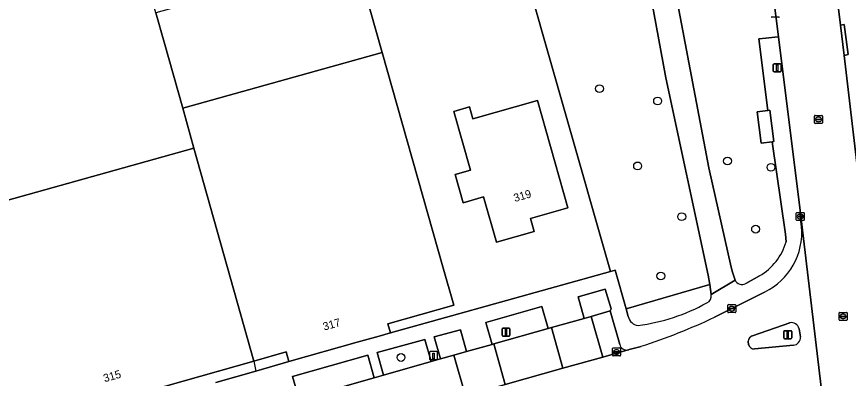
# Model space of a CAD drawing. Extents: x 159680 to 160786, y 387323 to 388340.
# Drawn here: x 160046.6 to 160150.5, y 388188.6 to 388233.9 of the extents above; entities that cross this region are included whole.
import ezdxf

# ---------------------------------------------------------------- set-up
doc = ezdxf.new("R2010")
doc.units = 0
for name, color, linetype in [('IMGEO_Berm_groen', 7, 'Continuous'), ('IMGEO_Boom', 7, 'Continuous'), ('IMGEO_Erf', 7, 'Continuous'), ('IMGEO_Groenvoorziening', 7, 'Continuous'), ('IMGEO_Kolk', 7, 'Continuous'), ('IMGEO_Laadpaal', 7, 'Continuous'), ('IMGEO_Lichtmast', 7, 'Continuous'), ('IMGEO_Pand', 7, 'Continuous'), ('IMGEO_Pand_nummerreeks', 7, 'Continuous'), ('IMGEO_Pand_overbouw', 7, 'Continuous'), ('IMGEO_Parkeervlak_open', 7, 'Continuous'), ('IMGEO_Rijbaan_lokaal_gesloten', 7, 'Continuous'), ('IMGEO_Rijbaan_lokaal_open', 7, 'Continuous'), ('IMGEO_Rioolput', 7, 'Continuous'), ('IMGEO_Verkeerseiland_gesloten', 7, 'Continuous'), ('IMGEO_Voetpad_open', 7, 'Continuous')]:
    doc.layers.add(name, color=color, linetype=linetype)

msp = doc.modelspace()

# ---------------------------------------------------------------- linework, layer by layer
at = {"layer": 'IMGEO_Berm_groen'}
for points in [[(160139.62, 388248.72), (160139.13, 388248.66), (160137.99, 388249.05), (160127.08, 388246.76), (160127.37, 388245.29), (160133.1, 388214.97), (160135.91, 388202.52), (160136.07, 388201.9), (160136.4, 388200.92)], [(160142.77, 388205.7), (160142.68, 388206.66), (160141.02, 388218.22), (160139.65, 388218.05), (160139.15, 388221.97), (160140.5, 388222.14), (160139.37, 388231.08), (160140.24, 388231.18), (160141.35, 388231.29), (160141.81, 388231.34), (160141.19, 388236.31), (160139.62, 388248.72)], [(160137.71, 388200.49), (160139.44, 388201.46)]]:
    msp.add_lwpolyline(points, dxfattribs=at)
for centre, radius, start, end in [((160135.77, 388207.77), 7.3, 300.1458, 343.5361), ((160137.25, 388201.31), 0.938, 204.5003, 299.3119)]:
    msp.add_arc(centre, radius, start, end, dxfattribs=at)
at = {"layer": 'IMGEO_Boom'}
for centre in [(160119.43, 388224.86), (160126.7, 388223.31), (160135.44, 388215.81), (160124.2, 388215.2), (160140.87, 388215.03), (160129.72, 388208.85), (160138.95, 388207.29), (160127.1, 388201.43), (160094.63, 388191.25)]:
    msp.add_circle(centre, 0.489, dxfattribs=at)
at = {"layer": 'IMGEO_Erf'}
for points in [[(160108.48, 388245.26), (160106.88, 388250.88), (160103.75, 388250), (160103.12, 388249.82), (160103.07, 388250), (160102.62, 388251.57), (160101.96, 388251.38), (160101.55, 388252.83), (160095.01, 388250.98), (160095.29, 388250), (160095.88, 388247.91), (160092.15, 388246.85), (160091.26, 388250), (160090.71, 388251.97), (160087.06, 388250.93), (160086.24, 388250.7), (160086.44, 388250), (160092.27, 388229.39), (160099.85, 388202.58), (160101.21, 388197.77), (160092.98, 388195.44), (160093.3, 388194.33), (160120.83, 388201.99), (160109.15, 388242.93)], [(160104.95, 388211.32), (160102.38, 388210.6), (160101.39, 388214.12), (160103.3, 388214.66), (160101.21, 388222.02), (160103.2, 388222.58), (160103.62, 388221.09), (160111.68, 388223.38), (160115.49, 388209.96), (160110.8, 388208.63), (160111.27, 388206.99), (160106.55, 388205.66)]]:
    msp.add_lwpolyline(points, close=True, dxfattribs=at)
msp.add_lwpolyline([(160071.5, 388188.13), (160076.49, 388189.55), (160080.6, 388190.73), (160080.26, 388191.94), (160076.22, 388190.8), (160042.79, 388181.34), (160035.31, 388208.07), (160034.86, 388207.95), (160033.5, 388212.76), (160028.28, 388231.25), (160000.66, 388223.11), (160000.28, 388222.99), (160002.96, 388213.52), (160000, 388212.68), (159969.28, 388203.99), (159971.93, 388194.63), (159973.29, 388189.81), (159947.4, 388182.49)], dxfattribs=at)
at = {"layer": 'IMGEO_Groenvoorziening'}
for points in [[(160127.74, 388226.21), (160124.08, 388246.16), (160109.15, 388242.93), (160120.83, 388201.99), (160121.39, 388202.15), (160122.76, 388197.33), (160133.21, 388200.37), (160133.03, 388201.53)], [(160120.13, 388199.81), (160116.76, 388198.85), (160117.51, 388196.14), (160118.38, 388196.39), (160120.77, 388197.07), (160120.9, 388197.32)], [(160106.01, 388192.89), (160106.21, 388192.94), (160113.04, 388194.88), (160112.21, 388197.61), (160105.24, 388195.62)], [(160102.05, 388194.71), (160098.77, 388193.81), (160099.58, 388191.06), (160101.24, 388191.54), (160102.83, 388191.99)], [(160097.59, 388193.49), (160091.64, 388191.86), (160092.45, 388189.03), (160098.41, 388190.73)], [(160091.27, 388188.69), (160090.48, 388191.52), (160081.05, 388188.87), (160081.91, 388186.02)]]:
    msp.add_lwpolyline(points, close=True, dxfattribs=at)
msp.add_lwpolyline([(160133.41, 388199.12), (160133.21, 388200.37), (160122.76, 388197.33), (160123.03, 388196.36)], dxfattribs=at)
for centre, radius, start, end in [((160132.49, 388198.94), 0.934, 293.1643, 11.4454), ((160120.98, 388219.61), 24.59, 277.6473, 298.8949), ((160124.48, 388196.7), 1.49, 193.1148, 261.2212)]:
    msp.add_arc(centre, radius, start, end, dxfattribs=at)
at = {"layer": 'IMGEO_Kolk'}
for p, q in [((160141.85, 388233.79), (160141, 388233.79)), ((160144.03, 388208.45), (160144.03, 388209.3)), ((160144.11, 388209.38), (160144.96, 388209.38)), ((160144.29, 388208.87), (160144.29, 388208.88)), ((160144.33, 388208.92), (160144.73, 388208.92)), ((160144.73, 388208.83), (160144.33, 388208.83)), ((160144.52, 388209.15), (160144.54, 388209.15)), ((160144.77, 388208.88), (160144.77, 388208.87)), ((160145.03, 388209.3), (160145.03, 388208.45)), ((160144.96, 388208.37), (160144.11, 388208.37)), ((160144.54, 388208.6), (160144.52, 388208.6)), ((160135.47, 388196.94), (160135.47, 388197.79)), ((160135.55, 388197.87), (160136.4, 388197.87)), ((160135.73, 388197.36), (160135.73, 388197.37)), ((160135.78, 388197.41), (160136.17, 388197.41)), ((160135.96, 388197.64), (160135.99, 388197.64)), ((160136.22, 388197.37), (160136.22, 388197.36)), ((160136.47, 388197.79), (160136.47, 388196.94)), ((160136.4, 388196.86), (160135.55, 388196.86)), ((160136.17, 388197.32), (160135.77, 388197.32)), ((160135.98, 388197.09), (160135.96, 388197.09)), ((160121.06, 388191.52), (160121.06, 388192.37)), ((160121.14, 388192.45), (160121.99, 388192.45)), ((160121.55, 388192.22), (160121.57, 388192.22)), ((160122.06, 388192.37), (160122.06, 388191.52)), ((160121.99, 388191.44), (160121.14, 388191.44)), ((160121.32, 388191.94), (160121.32, 388191.95)), ((160121.36, 388191.99), (160121.76, 388191.99)), ((160121.76, 388191.9), (160121.36, 388191.9)), ((160121.57, 388191.67), (160121.55, 388191.67)), ((160121.8, 388191.95), (160121.8, 388191.94))]:
    msp.add_line(p, q, dxfattribs=at)
for points in [[(160141.85, 388233.79), (160141, 388233.79)], [(160144.03, 388208.45), (160144.03, 388209.3)], [(160144.11, 388209.38), (160144.96, 388209.38)], [(160145.03, 388209.3), (160145.03, 388208.45)], [(160144.96, 388208.37), (160144.11, 388208.37)], [(160135.47, 388196.94), (160135.47, 388197.79)], [(160135.55, 388197.87), (160136.4, 388197.87)], [(160136.47, 388197.79), (160136.47, 388196.94)], [(160136.4, 388196.86), (160135.55, 388196.86)], [(160121.06, 388191.52), (160121.06, 388192.37)], [(160121.14, 388192.45), (160121.99, 388192.45)], [(160122.06, 388192.37), (160122.06, 388191.52)], [(160121.99, 388191.44), (160121.14, 388191.44)]]:
    msp.add_lwpolyline(points, dxfattribs=at)
for centre, radius, start, end in [((160141, 388233.87), 0.0765, 181.552, 268.448), ((160141, 388233.87), 0.0765, 181.552, 268.448), ((160141.85, 388233.87), 0.0765, 271.552, 358.448), ((160141.85, 388233.87), 0.0765, 271.552, 358.448), ((160144.11, 388209.3), 0.0765, 91.552, 178.448), ((160144.11, 388209.3), 0.0765, 91.552, 178.448), ((160144.33, 388208.88), 0.0403, 85.8775, 175.7526), ((160144.33, 388208.87), 0.0366, 178.938, 274.7102), ((160144.74, 388208.88), 0.0386, 1.7309, 96.639), ((160144.73, 388208.87), 0.043, 264.8664, 352.4533), ((160144.96, 388209.3), 0.0765, 1.552, 88.448), ((160144.96, 388209.3), 0.0765, 1.552, 88.448), ((160144.11, 388208.45), 0.0765, 181.552, 268.448), ((160144.11, 388208.45), 0.0765, 181.552, 268.448), ((160144.96, 388208.45), 0.0765, 271.552, 358.448), ((160144.96, 388208.45), 0.0765, 271.552, 358.448), ((160135.55, 388197.79), 0.0765, 91.552, 178.448), ((160135.55, 388197.79), 0.0765, 91.552, 178.448), ((160135.77, 388197.37), 0.0403, 85.8775, 175.7526), ((160135.77, 388197.36), 0.0366, 178.938, 274.7102), ((160136.18, 388197.37), 0.0386, 1.7309, 96.639), ((160136.17, 388197.36), 0.043, 264.8664, 352.4533), ((160136.4, 388197.79), 0.0765, 1.552, 88.448), ((160136.4, 388197.79), 0.0765, 1.552, 88.448), ((160135.55, 388196.94), 0.0765, 181.552, 268.448), ((160135.55, 388196.94), 0.0765, 181.552, 268.448), ((160136.4, 388196.94), 0.0765, 271.552, 358.448), ((160136.4, 388196.94), 0.0765, 271.552, 358.448), ((160121.14, 388192.37), 0.0765, 91.552, 178.448), ((160121.14, 388192.37), 0.0765, 91.552, 178.448), ((160121.99, 388192.37), 0.0765, 1.552, 88.448), ((160121.99, 388192.37), 0.0765, 1.552, 88.448), ((160121.14, 388191.52), 0.0765, 181.552, 268.448), ((160121.14, 388191.52), 0.0765, 181.552, 268.448), ((160121.36, 388191.95), 0.0403, 85.8775, 175.7526), ((160121.36, 388191.94), 0.0366, 178.938, 274.7102), ((160121.77, 388191.95), 0.0386, 1.7309, 96.639), ((160121.76, 388191.94), 0.043, 264.8664, 352.4533), ((160121.99, 388191.52), 0.0765, 271.552, 358.448), ((160121.99, 388191.52), 0.0765, 271.552, 358.448)]:
    msp.add_arc(centre, radius, start, end, dxfattribs=at)
for centre, major_axis, ratio, start_param, end_param in [((160144.52, 388208.87), (-0.387, 0.002), 0.722429, 4.712389, 7.853982), ((160144.54, 388208.87), (-0.39, 0.002), 0.717154, 1.570796, 4.712389), ((160135.96, 388197.36), (-0.387, 0.002), 0.722429, 4.712389, 7.853982), ((160135.98, 388197.36), (-0.39, 0.002), 0.717154, 1.570796, 4.712389), ((160121.55, 388191.94), (-0.387, 0.002), 0.722429, 4.712389, 7.853982), ((160121.57, 388191.94), (-0.39, 0.002), 0.717154, 1.570796, 4.712389)]:
    msp.add_ellipse(centre, major_axis=major_axis, ratio=ratio, start_param=start_param, end_param=end_param, dxfattribs=at)
at = {"layer": 'IMGEO_Laadpaal'}
for p, q in [((160098.19, 388191.89), (160098.19, 388191.05)), ((160098.19, 388191.89), (160098.19, 388191.05)), ((160099.1, 388191.98), (160098.26, 388191.98)), ((160099.1, 388191.98), (160098.26, 388191.98)), ((160099.19, 388191.06), (160099.19, 388191.9)), ((160099.19, 388191.06), (160099.19, 388191.9)), ((160098.27, 388190.98), (160099.11, 388190.98)), ((160098.27, 388190.98), (160099.11, 388190.98))]:
    msp.add_line(p, q, dxfattribs=at)
msp.add_lwpolyline([(160098.6, 388191.79), (160098.76, 388191.79), (160098.76, 388191.06), (160098.6, 388191.06), (160098.6, 388191.79)], dxfattribs=at)
for centre, start, end in [((160098.27, 388191.9), 92.4484, 184.2845), ((160098.27, 388191.9), 92.4484, 184.2845), ((160099.11, 388191.9), 2.4484, 94.2845), ((160099.11, 388191.9), 2.4484, 94.2845), ((160098.27, 388191.05), 182.4484, 274.2845), ((160098.27, 388191.05), 182.4484, 274.2845), ((160099.11, 388191.05), 272.4484, 4.2845), ((160099.11, 388191.05), 272.4484, 4.2845)]:
    msp.add_arc(centre, 0.0779, start, end, dxfattribs=at)
at = {"layer": 'IMGEO_Lichtmast'}
for p, q in [((160141.16, 388227.06), (160141.16, 388227.86)), ((160141.16, 388227.86), (160141.16, 388227.06)), ((160141.26, 388227.96), (160142.05, 388227.96)), ((160142.05, 388227.96), (160141.26, 388227.96)), ((160142.15, 388227.86), (160142.15, 388227.06)), ((160142.15, 388227.06), (160142.15, 388227.86)), ((160142.05, 388226.96), (160141.26, 388226.96)), ((160141.26, 388226.96), (160142.05, 388226.96)), ((160107.26, 388194.02), (160107.26, 388194.82)), ((160107.26, 388194.82), (160107.26, 388194.02)), ((160107.36, 388194.92), (160108.15, 388194.92)), ((160108.15, 388194.92), (160107.36, 388194.92)), ((160108.25, 388194.82), (160108.25, 388194.02)), ((160108.25, 388194.02), (160108.25, 388194.82)), ((160142.47, 388193.7), (160142.47, 388194.5)), ((160142.47, 388194.5), (160142.47, 388193.7)), ((160142.57, 388194.6), (160143.36, 388194.6)), ((160143.36, 388194.6), (160142.57, 388194.6)), ((160143.46, 388194.5), (160143.46, 388193.7)), ((160143.46, 388193.7), (160143.46, 388194.5)), ((160108.15, 388193.92), (160107.36, 388193.92)), ((160107.36, 388193.92), (160108.15, 388193.92)), ((160143.36, 388193.6), (160142.57, 388193.6)), ((160142.57, 388193.6), (160143.36, 388193.6))]:
    msp.add_line(p, q, dxfattribs=at)
for points in [[(160141.58, 388227.84), (160141.73, 388227.84), (160141.73, 388227.09), (160141.58, 388227.09), (160141.58, 388227.84)], [(160107.68, 388194.79), (160107.83, 388194.79), (160107.83, 388194.04), (160107.68, 388194.04), (160107.68, 388194.79)], [(160142.89, 388194.47), (160143.04, 388194.47), (160143.04, 388193.72), (160142.89, 388193.72), (160142.89, 388194.47)]]:
    msp.add_lwpolyline(points, dxfattribs=at)
for centre, start, end in [((160141.26, 388227.86), 90, 180), ((160141.26, 388227.86), 90, 180), ((160142.05, 388227.86), 0, 90), ((160142.05, 388227.86), 360, 90), ((160141.26, 388227.06), 180, 270), ((160141.26, 388227.06), 180, 270), ((160142.05, 388227.06), 270, 0), ((160142.05, 388227.06), 270, 0), ((160107.36, 388194.82), 90, 180), ((160107.36, 388194.82), 90, 180), ((160108.15, 388194.82), 0, 90), ((160108.15, 388194.82), 360, 90), ((160142.57, 388194.5), 90, 180), ((160142.57, 388194.5), 90, 180), ((160143.36, 388194.5), 0, 90), ((160143.36, 388194.5), 360, 90), ((160107.36, 388194.02), 180, 270), ((160107.36, 388194.02), 180, 270), ((160108.15, 388194.02), 270, 0), ((160108.15, 388194.02), 270, 0), ((160142.57, 388193.7), 180, 270), ((160142.57, 388193.7), 180, 270), ((160143.36, 388193.7), 270, 0), ((160143.36, 388193.7), 270, 0)]:
    msp.add_arc(centre, 0.1, start, end, dxfattribs=at)
at = {"layer": 'IMGEO_Pand'}
for points in [[(160086.44, 388250), (160086.24, 388250.7), (160087.06, 388250.93), (160086.43, 388253.14), (160085.54, 388252.89), (160082.96, 388262.01), (160067.61, 388257.67), (160069.78, 388250), (160073.46, 388237), (160063.99, 388234.33), (160065.03, 388230.67), (160067.34, 388222.42), (160092.27, 388229.39)], [(160063.99, 388234.33), (160062.21, 388240.64), (160046.45, 388236.18), (160045.54, 388235.92), (160041.56, 388250), (160041.45, 388250.39), (160040.07, 388250), (160024.34, 388245.55), (160028.28, 388231.25), (160033.5, 388212.76), (160034.86, 388207.95), (160035.31, 388208.07), (160068.74, 388217.42), (160067.34, 388222.42), (160065.03, 388230.67)], [(160068.74, 388217.42), (160076.22, 388190.8), (160080.26, 388191.94), (160080.6, 388190.73), (160089.13, 388193.15), (160091.89, 388193.93), (160093.3, 388194.33), (160092.98, 388195.44), (160101.21, 388197.77), (160099.85, 388202.58), (160092.27, 388229.39), (160067.34, 388222.42)], [(160106.55, 388205.66), (160111.27, 388206.99), (160110.8, 388208.63), (160115.49, 388209.96), (160111.68, 388223.38), (160103.62, 388221.09), (160103.2, 388222.58), (160101.21, 388222.02), (160103.3, 388214.66), (160101.39, 388214.12), (160102.38, 388210.6), (160104.95, 388211.32)], [(160068.74, 388217.42), (160035.31, 388208.07), (160042.79, 388181.34), (160076.22, 388190.8)]]:
    msp.add_lwpolyline(points, close=True, dxfattribs=at)
at = {"layer": 'IMGEO_Pand_overbouw'}
msp.add_lwpolyline([(160080.6, 388190.73), (160080.26, 388191.94), (160076.22, 388190.8), (160076.49, 388189.55)], close=True, dxfattribs=at)
at = {"layer": 'IMGEO_Parkeervlak_open'}
msp.add_lwpolyline([(160101.24, 388191.54), (160099.58, 388191.06), (160098.41, 388190.73), (160092.45, 388189.03), (160091.27, 388188.69), (160081.91, 388186.02), (160081.76, 388185.98), (160083.23, 388180.92), (160083.33, 388180.95), (160102.67, 388186.45)], close=True, dxfattribs=at)
at = {"layer": 'IMGEO_Rijbaan_lokaal_gesloten'}
for points in [[(160157.63, 388167.47), (160157.37, 388169.43), (160156.75, 388174.45), (160156.23, 388178.61), (160155.07, 388187.92), (160153.76, 388198.47), (160152.38, 388209.35), (160151.69, 388214.85), (160150.03, 388229.02), (160149.57, 388232.8), (160147.94, 388245.98), (160147.08, 388252.76), (160146.59, 388256.6)], [(160138.67, 388256.18), (160139.15, 388252.5), (160139.62, 388248.72), (160141.19, 388236.31), (160141.81, 388231.34), (160144.51, 388209.64), (160147.86, 388181.56)]]:
    msp.add_lwpolyline(points, dxfattribs=at)
at = {"layer": 'IMGEO_Rijbaan_lokaal_open'}
for points in [[(160147.86, 388181.56), (160144.51, 388209.64), (160144.53, 388208.87), (160144.69, 388207.63)], [(160140.06, 388199.43), (160135.97, 388197.36), (160133.82, 388196.28)], [(160138.55, 388193.95), (160143.21, 388195.58)], [(160144.38, 388194.84), (160144.56, 388193.84)], [(160138.07, 388192.85), (160138.03, 388193.28)], [(160123.04, 388192.2), (160119.86, 388191.3), (160114.87, 388189.9), (160107.63, 388187.85), (160107.1, 388187.71), (160102.67, 388186.45), (160083.33, 388180.95), (160083.23, 388180.92), (160080.76, 388180.22), (160075.81, 388178.82), (160071, 388177.46), (160063.98, 388175.47), (160044.87, 388170.05), (160040.13, 388168.71), (159987.19, 388153.71), (159976.54, 388150.69), (159978.24, 388144.58), (159979.93, 388145.07), (160003.03, 388151.59), (160008, 388153), (160015.17, 388155.02), (160022.54, 388157.1), (160040.35, 388162.13)], [(160124.65, 388192.64), (160123.14, 388192.23)], [(160143.68, 388192.77), (160138.83, 388192.31)]]:
    msp.add_lwpolyline(points, dxfattribs=at)
for centre, radius, start, end in [((160136.46, 388206.87), 8.27, 295.8506, 5.2529), ((160101.66, 388263.89), 74.86, 287.8821, 295.4337), ((160143.42, 388194.62), 0.984, 13.0493, 102.44), ((160138.82, 388193.21), 0.796, 110.5017, 174.9211), ((160143.56, 388193.76), 0.997, 276.9205, 4.2781), ((160122.73, 388193.42), 1.26, 284.1484, 288.9375), ((160138.79, 388193.07), 0.755, 197.0767, 273.0807)]:
    msp.add_arc(centre, radius, start, end, dxfattribs=at)
at = {"layer": 'IMGEO_Rioolput'}
for p, q in [((160146.31, 388220.58), (160146.31, 388221.43)), ((160146.38, 388221.51), (160147.24, 388221.51)), ((160146.8, 388221.29), (160146.82, 388221.29)), ((160147.31, 388221.43), (160147.31, 388220.58)), ((160147.24, 388220.51), (160146.38, 388220.51)), ((160146.57, 388221), (160146.57, 388221.01)), ((160146.61, 388221.05), (160147.01, 388221.05)), ((160147, 388220.96), (160146.61, 388220.96)), ((160146.82, 388220.73), (160146.79, 388220.73)), ((160147.05, 388221.01), (160147.05, 388221)), ((160149.38, 388195.96), (160149.38, 388196.82)), ((160149.45, 388196.89), (160150.31, 388196.89)), ((160149.64, 388196.38), (160149.64, 388196.4)), ((160149.68, 388196.43), (160150.08, 388196.43)), ((160150.08, 388196.35), (160149.68, 388196.35)), ((160149.87, 388196.67), (160149.89, 388196.67)), ((160150.12, 388196.4), (160150.12, 388196.38)), ((160150.38, 388196.82), (160150.38, 388195.96)), ((160150.31, 388195.89), (160149.45, 388195.89)), ((160149.89, 388196.11), (160149.86, 388196.11))]:
    msp.add_line(p, q, dxfattribs=at)
for points in [[(160146.31, 388220.58), (160146.31, 388221.43)], [(160146.38, 388221.51), (160147.24, 388221.51)], [(160147.31, 388221.43), (160147.31, 388220.58)], [(160147.24, 388220.51), (160146.38, 388220.51)], [(160149.38, 388195.96), (160149.38, 388196.82)], [(160149.45, 388196.89), (160150.31, 388196.89)], [(160150.38, 388196.82), (160150.38, 388195.96)], [(160150.31, 388195.89), (160149.45, 388195.89)]]:
    msp.add_lwpolyline(points, dxfattribs=at)
for centre, radius, start, end in [((160146.38, 388221.43), 0.0765, 91.552, 178.448), ((160146.38, 388221.43), 0.0765, 91.552, 178.448), ((160147.23, 388221.43), 0.0765, 1.552, 88.448), ((160147.23, 388221.43), 0.0765, 1.552, 88.448), ((160146.38, 388220.58), 0.0765, 181.552, 268.448), ((160146.38, 388220.58), 0.0765, 181.552, 268.448), ((160146.61, 388221.01), 0.0403, 85.8775, 175.7526), ((160146.6, 388221), 0.0366, 178.938, 274.7102), ((160147.01, 388221.01), 0.043, 264.8664, 352.4533), ((160147.01, 388221.01), 0.0386, 1.7309, 96.639), ((160147.23, 388220.58), 0.0765, 271.552, 358.448), ((160147.23, 388220.58), 0.0765, 271.552, 358.448), ((160149.46, 388196.81), 0.0765, 91.552, 178.448), ((160149.46, 388196.81), 0.0765, 91.552, 178.448), ((160149.68, 388196.39), 0.0403, 85.8775, 175.7526), ((160149.67, 388196.38), 0.0366, 178.938, 274.7102), ((160150.08, 388196.39), 0.0386, 1.7309, 96.639), ((160150.08, 388196.39), 0.043, 264.8664, 352.4533), ((160150.3, 388196.81), 0.0765, 1.552, 88.448), ((160150.3, 388196.81), 0.0765, 1.552, 88.448), ((160149.46, 388195.97), 0.0765, 181.552, 268.448), ((160149.46, 388195.97), 0.0765, 181.552, 268.448), ((160150.3, 388195.97), 0.0765, 271.552, 358.448), ((160150.3, 388195.97), 0.0765, 271.552, 358.448)]:
    msp.add_arc(centre, radius, start, end, dxfattribs=at)
for centre, major_axis, ratio, start_param, end_param in [((160146.8, 388221.01), (-0.387, 0.002), 0.722429, 4.712389, 7.853982), ((160146.82, 388221.01), (-0.39, 0.002), 0.717154, 1.570796, 4.712389), ((160149.87, 388196.39), (-0.387, 0.002), 0.722429, 4.712389, 7.853982), ((160149.89, 388196.39), (-0.39, 0.002), 0.717154, 1.570796, 4.712389)]:
    msp.add_ellipse(centre, major_axis=major_axis, ratio=ratio, start_param=start_param, end_param=end_param, dxfattribs=at)
at = {"layer": 'IMGEO_Verkeerseiland_gesloten'}
for points in [[(160143.21, 388195.58), (160138.55, 388193.95)], [(160144.56, 388193.84), (160144.38, 388194.84)], [(160138.03, 388193.28), (160138.07, 388192.85)], [(160138.83, 388192.31), (160143.68, 388192.77)]]:
    msp.add_lwpolyline(points, dxfattribs=at)
for centre, radius, start, end in [((160143.42, 388194.62), 0.984, 13.0493, 102.44), ((160138.82, 388193.21), 0.796, 110.5017, 174.9211), ((160143.56, 388193.76), 0.997, 276.9205, 4.2781), ((160138.79, 388193.07), 0.755, 197.0767, 273.0807)]:
    msp.add_arc(centre, radius, start, end, dxfattribs=at)
at = {"layer": 'IMGEO_Voetpad_open'}
for points in [[(160119.06, 388271.43), (160123.32, 388250), (160123.61, 388248.52), (160124.08, 388246.16), (160127.74, 388226.21), (160133.03, 388201.53), (160133.21, 388200.37), (160133.41, 388199.12), (160136.4, 388200.92), (160136.07, 388201.9), (160135.91, 388202.52), (160133.1, 388214.97), (160127.37, 388245.29)], [(160146.59, 388256.6), (160147.08, 388252.76), (160147.52, 388252.83), (160148.39, 388246.01), (160147.94, 388245.98), (160149.57, 388232.8), (160150.02, 388232.88), (160150.52, 388229.12), (160150.03, 388229.02), (160151.69, 388214.85)], [(160144.69, 388207.63), (160144.53, 388208.87), (160144.51, 388209.64), (160141.81, 388231.34), (160141.35, 388231.29), (160140.24, 388231.18), (160139.37, 388231.08), (160140.5, 388222.14), (160140.74, 388222.17), (160141.24, 388218.25), (160141.02, 388218.22), (160142.68, 388206.66), (160142.77, 388205.7)], [(160123.03, 388196.36), (160122.76, 388197.33), (160121.39, 388202.15), (160120.83, 388201.99), (160093.3, 388194.33), (160091.89, 388193.93), (160089.13, 388193.15), (160080.6, 388190.73), (160076.49, 388189.55), (160071.5, 388188.13)], [(160136.4, 388200.92), (160133.41, 388199.12)], [(160139.44, 388201.46), (160137.71, 388200.49)], [(160081.91, 388186.02), (160081.05, 388188.87), (160090.48, 388191.52), (160091.27, 388188.69), (160092.45, 388189.03), (160091.64, 388191.86), (160097.59, 388193.49), (160098.41, 388190.73), (160099.58, 388191.06), (160098.77, 388193.81), (160102.05, 388194.71), (160102.83, 388191.99), (160106.01, 388192.89), (160105.24, 388195.62), (160112.21, 388197.61), (160113.04, 388194.88), (160113.45, 388195), (160117.51, 388196.14), (160116.76, 388198.85), (160120.13, 388199.81), (160120.9, 388197.32), (160120.77, 388197.07), (160121.96, 388192.87)], [(160133.82, 388196.28), (160135.97, 388197.36), (160140.06, 388199.43)], [(160120.77, 388197.07), (160118.38, 388196.39), (160119.86, 388191.3), (160123.04, 388192.2)], [(160121.96, 388192.87), (160120.77, 388197.07)], [(160123.14, 388192.23), (160124.65, 388192.64)]]:
    msp.add_lwpolyline(points, dxfattribs=at)
for points in [[(160149.57, 388232.8), (160150.03, 388229.02), (160150.52, 388229.12), (160150.02, 388232.88)], [(160140.74, 388222.17), (160140.5, 388222.14), (160139.15, 388221.97), (160139.65, 388218.05), (160141.02, 388218.22), (160141.24, 388218.25)], [(160118.38, 388196.39), (160117.51, 388196.14), (160113.45, 388195), (160114.87, 388189.9), (160119.86, 388191.3)], [(160113.45, 388195), (160113.04, 388194.88), (160106.21, 388192.94), (160107.63, 388187.85), (160114.87, 388189.9)], [(160106.21, 388192.94), (160106.01, 388192.89), (160102.83, 388191.99), (160101.24, 388191.54), (160102.67, 388186.45), (160107.1, 388187.71), (160107.63, 388187.85)]]:
    msp.add_lwpolyline(points, close=True, dxfattribs=at)
for centre, radius, start, end in [((160136.46, 388206.87), 8.27, 295.8506, 5.2529), ((160135.77, 388207.77), 7.3, 300.1458, 343.5361), ((160137.25, 388201.31), 0.938, 204.5003, 299.3119), ((160132.49, 388198.94), 0.934, 293.1643, 11.4454), ((160120.98, 388219.61), 24.59, 277.6473, 298.8949), ((160124.48, 388196.7), 1.49, 193.1148, 261.2212), ((160101.66, 388263.89), 74.86, 287.8821, 295.4337), ((160122.83, 388193.07), 0.89, 192.4735, 283.084), ((160122.83, 388193.07), 0.89, 192.4735, 283.084), ((160122.73, 388193.42), 1.26, 284.1484, 288.9375)]:
    msp.add_arc(centre, radius, start, end, dxfattribs=at)

# ---------------------------------------------------------------- texts
at = {"layer": 'IMGEO_Pand_nummerreeks'}
for s, rotation, p in [('319', 16.0385, (160108.86, 388210.68)), ('317', 15.7916, (160085.02, 388194.6)), ('315', 15.7975, (160057.58, 388188.14))]:
    msp.add_text(s, height=1, rotation=rotation, dxfattribs=at).set_placement(p)

doc.saveas('drawing.dxf')
